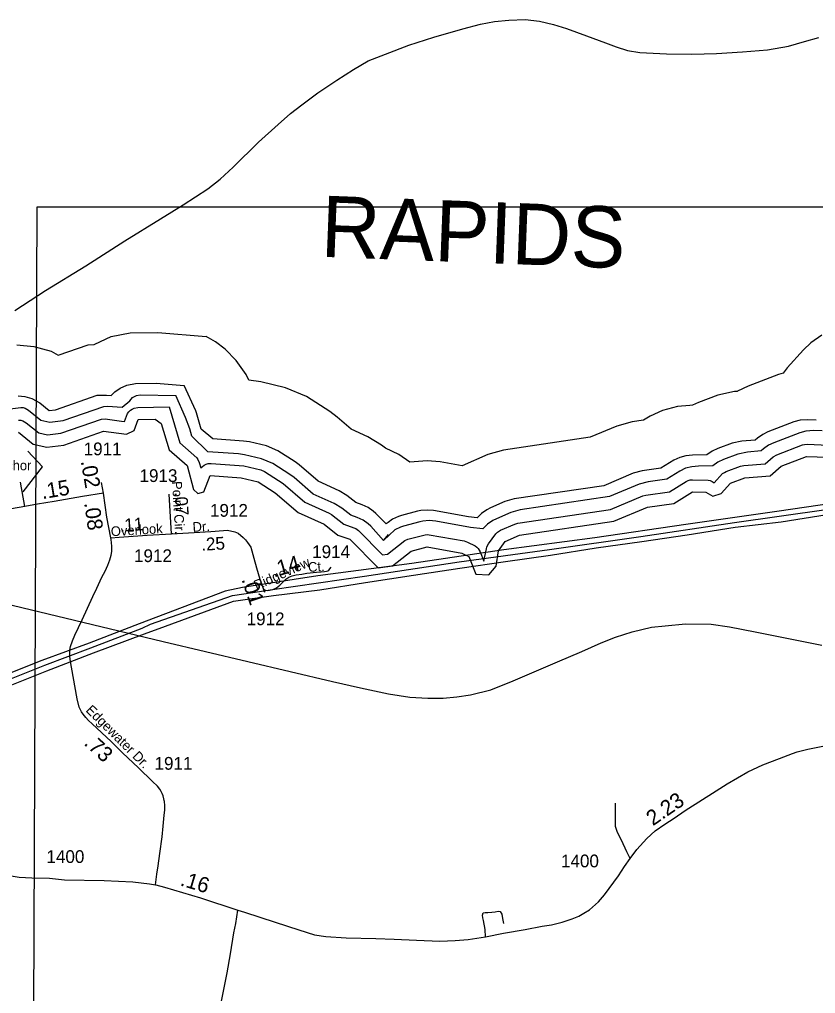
# Model space of a CAD drawing. Extents: x 2290615 to 2522933, y 819489 to 1012715.
# Drawn here: x 2369757 to 2377563, y 989250 to 998796 of the extents above; entities that cross this region are included whole.
import ezdxf

# ---------------------------------------------------------------- set-up
doc = ezdxf.new("R2010")
doc.units = 0
for name, color, linetype in [('Exist Boundary Political CountyLine', 7, 'Continuous'), ('Exist Hydrographic Buffer Line', 7, 'Continuous'), ('Exist Hydrographic Lake Shore', 7, 'Continuous'), ('Exist Hydrographic Lake Shore Label', 7, 'Continuous'), ('Exist Railroad Mainline', 7, 'Continuous'), ('Exist Road Non-System Type 51', 7, 'Continuous'), ('Exist Road Secondary Mileage Hundredths English Label', 7, 'Continuous'), ('Exist Road Secondary Mileage Tenths English Label', 7, 'Continuous'), ('Exist Road Secondary Type 51 Attributed', 7, 'Continuous'), ('Exist Road Secondary Type 51 Label', 7, 'Continuous'), ('Exist Road Secondary Type 51 Number Label', 7, 'Continuous'), ('Exist Utilities Electrical Transmission Line', 7, 'Continuous'), ('Map Preparation Inset Cut Line', 7, 'Continuous')]:
    doc.layers.add(name, color=color, linetype=linetype)

msp = doc.modelspace()

# ---------------------------------------------------------------- linework, layer by layer
at = {"layer": 'Exist Boundary Political CountyLine'}
for points in [[(2369710.1, 995942.3), (2370010.3, 996138.7), (2370406.5, 996381.2), (2370788.7, 996625.1), (2371140, 996843.6), (2371362.5, 996978.9), (2371602.3, 997134.8), (2371726.4, 997230), (2371853.6, 997349.3), (2372101.7, 997593.6), (2372294.7, 997767.7), (2372414.3, 997874.7), (2372526.9, 997959.3), (2372684.2, 998077.9), (2372869.2, 998201.6), (2373031.1, 998304.3), (2373177.6, 998390.4), (2373345, 998455.3), (2373573.5, 998544.7), (2373820.4, 998622.9), (2374105.3, 998704.7), (2374277.5, 998749.8), (2374414.5, 998775.5), (2374554.1, 998789.2), (2374715.9, 998795.9), (2374856.6, 998779.6), (2374994, 998747.3), (2375119.7, 998708.4), (2375316.8, 998636.5), (2375503.7, 998568.1), (2375609.4, 998528.4)], [(2375609.4, 998528.4), (2375721, 998491), (2375839.8, 998473.8), (2376100.5, 998460.6), (2376350.8, 998456.8), (2376590.7, 998462.7), (2376846.3, 998477.2), (2377091.5, 998499.3), (2377298.2, 998535.8), (2377454.4, 998580.3), (2377594.9, 998620.1)]]:
    msp.add_lwpolyline(points, dxfattribs=at)
at = {"layer": 'Exist Hydrographic Buffer Line'}
for points in [[(2369731.9, 995605.8), (2369897, 995591.1), (2370068.3, 995545.2), (2370136.9, 995506.4), (2370429, 995608.1), (2370488.4, 995609.4), (2370496.1, 995614.7), (2370656.5, 995688.9), (2370843.7, 995723.7), (2371112.6, 995729.4), (2371588.6, 995687.4)], [(2373585, 994457.3), (2373475.7, 994533.6), (2373345.5, 994594.7), (2373307.2, 994624.8), (2373171.9, 994707), (2373011.1, 994780), (2372871.3, 994899.6), (2372798.9, 994953.2), (2372571.2, 995099.6), (2372364.4, 995187.2), (2372123.9, 995243.5), (2372005.5, 995261.2), (2371979.2, 995317.8), (2371882.9, 995454.8), (2371773.2, 995564.8), (2371680.5, 995635.1), (2371588.6, 995687.4)], [(2377625.4, 995700.7), (2377518.6, 995626.3), (2377446.7, 995557.4), (2377286.7, 995383.5), (2377247.4, 995330.3), (2377201, 995317.9), (2376903.5, 995203.8), (2376799.1, 995153.8), (2376794.9, 995150.8), (2376767.6, 995148.6), (2376606.4, 995113), (2376415.2, 995042.3), (2376356.7, 995014.9), (2376331.8, 995014.3), (2376208.4, 995003.8), (2376064.1, 994965.3), (2375942.7, 994908.5), (2375877.8, 994868.6), (2375763.9, 994852.3), (2375616.3, 994811.4), (2375354.8, 994702.2), (2374504.9, 994576.5), (2374351.1, 994532.4), (2374098.4, 994421.9)], [(2369743.1, 995106.3), (2369810.1, 995100.3), (2369878.9, 995081.9), (2369956.3, 995038.2), (2370048, 994964), (2370110.6, 994971.5), (2370518.4, 995113.4), (2370610.1, 995115.5), (2370655.7, 995109.4), (2370692.5, 995146.4), (2370744, 995182.3), (2370808.5, 995212.1), (2370894.7, 995228.2), (2371096, 995232.4), (2371370.4, 995208.2)], [(2373353.4, 993852.4), (2373250.5, 993955.8), (2373226.9, 993977.8), (2373175.2, 994013.9), (2373118.6, 994040.4), (2373053.8, 994063.1), (2372965.8, 994132.3), (2372892, 994177.1), (2372686.6, 994270.4), (2372498.3, 994431.5), (2372458.8, 994460.8), (2372290.8, 994568.7), (2372178.2, 994616.4), (2372011.3, 994655.5), (2371953.7, 994664.1), (2371652.7, 994684.6), (2371540.1, 994781.5), (2371491.9, 994941), (2371485.6, 994960.5), (2371370.4, 995208.2)], [(2369554.4, 994965.5), (2369771, 994994.6), (2369791.7, 994992.8), (2369812, 994987.3), (2369846.4, 994967.9), (2369967.6, 994869.8), (2370054.4, 994850.1), (2370186.4, 994866), (2370583.2, 995004.1), (2370619.7, 995004.9), (2370764.9, 994995.7), (2370839.9, 995058.4), (2370851.8, 995075.5), (2370866.6, 995090.4), (2370883.8, 995102.4), (2370902.9, 995111.2), (2370941.4, 995118.4), (2371291.3, 995110.6)], [(2373327.6, 993690.3), (2373201.3, 993830.1), (2373177.7, 993852.1), (2373126.1, 993888.2), (2373069.5, 993914.7), (2373004.7, 993937.4), (2372916.7, 994006.6), (2372842.9, 994051.4), (2372637.4, 994144.7), (2372449.2, 994305.8), (2372409.6, 994335.1), (2372241.7, 994443), (2372129.1, 994490.7), (2371962.2, 994529.8), (2371904.6, 994538.4), (2371603.5, 994558.9), (2371445.8, 994710.7), (2371428.1, 994785.3), (2371385.4, 994895.5), (2371291.3, 995110.6)], [(2369748.4, 994870.3), (2369769.1, 994868.4), (2369789.4, 994863), (2369823.8, 994843.5), (2369945, 994745.5), (2370031.8, 994725.7), (2370163.8, 994741.6), (2370560.6, 994879.7), (2370597.1, 994880.5), (2370757.4, 994859.1), (2370785.9, 994855.3), (2370817.3, 994934), (2370829.2, 994951.2), (2370844, 994966), (2370861.2, 994978), (2370880.3, 994986.8), (2370918.8, 994994), (2371223.6, 995000.5)], [(2371223.6, 995000.5), (2371330.4, 994645.8), (2371494.4, 994501.5), (2371506.3, 994484.4), (2371518.4, 994455.1), (2371536.2, 994402.4), (2371568.2, 994429.3), (2371587.3, 994438.1), (2371607.6, 994443.5), (2371636.5, 994445.1), (2371956.6, 994421.7), (2372123.5, 994382.6), (2372161, 994366.8), (2372342.3, 994249.1), (2372556.4, 994065.9), (2372792.8, 993958.5), (2372817.6, 993943.6), (2372936.7, 993849.8), (2373036.4, 993814.9), (2373055.3, 993806), (2373080.3, 993786.7), (2373317.3, 993548.3), (2373366.3, 993554.9), (2373536.3, 993689.7), (2373565, 993701.6), (2373733.6, 993746.5), (2373754.3, 993748.2), (2373775.6, 993746.4), (2374117.6, 993685.1), (2374149, 993674.6), (2374224.3, 993637.5), (2374241.5, 993625.5), (2374256.2, 993610.6), (2374275.7, 993577.6), (2374311, 993488.8)], [(2377571.3, 994870.2), (2377488.9, 994873.2), (2377412.8, 994868), (2377352.1, 994851.8), (2377097.2, 994754.1), (2377046.4, 994729.7), (2376994.7, 994693.7), (2376972.4, 994674.2), (2376840.3, 994663.6), (2376744.5, 994642.4), (2376604.5, 994590.7), (2376549.3, 994564.7), (2376497.9, 994528.7), (2376358.2, 994525.5), (2376292.8, 994519.9), (2376232.1, 994503.7), (2376175.3, 994477.2), (2376047.8, 994398.6), (2375864.3, 994372.4), (2375776.5, 994348.1), (2375487, 994227.1), (2374608.5, 994097.2), (2374517.3, 994071.1), (2374376.4, 994009.5), (2374340.3, 993991.3), (2374288.8, 993955.2), (2374244.6, 993910.9), (2374159.9, 993921.2)], [(2377628.2, 994763.5), (2377545.7, 994766.6), (2377469.7, 994761.4), (2377409, 994745.2), (2377154.1, 994647.5), (2377103.2, 994623.1), (2377051.6, 994587.1), (2377029.2, 994567.6), (2376897.1, 994556.9), (2376801.4, 994535.8), (2376661.3, 994484), (2376606.2, 994458.1), (2376554.7, 994422.1), (2376415.1, 994418.8), (2376349.7, 994413.3), (2376289, 994397.1), (2376232.2, 994370.5), (2376104.6, 994292), (2375921.1, 994265.8), (2375833.3, 994241.5), (2375543.8, 994120.5), (2374665.4, 993990.6), (2374574.1, 993964.4), (2374433.2, 993902.8), (2374397.2, 993884.7), (2374345.7, 993848.6), (2374301.4, 993804.3), (2374181.3, 993817.5)], [(2374311, 993488.8), (2374336, 993609), (2374341.5, 993629.2), (2374357.1, 993658.4), (2374428.3, 993756.6), (2374443, 993771.5), (2374472.4, 993789.5), (2374613.2, 993851.1), (2374643.8, 993859.8), (2375551.8, 993994.1), (2375869, 994126.6), (2375898.3, 994134.8), (2376131.6, 994168.1), (2376295.3, 994269.4), (2376314.4, 994278.2), (2376334.7, 994283.6), (2376356.4, 994285.5), (2376509.1, 994282.5), (2376529.2, 994277), (2376549.5, 994267.4), (2376570.5, 994255.2), (2376652.1, 994344.9), (2376669.3, 994356.9), (2376687.7, 994365.5), (2376827.8, 994417.3), (2376859.6, 994424.4), (2377070.4, 994441.3), (2377149.1, 994509.9), (2377183.4, 994530), (2377434.3, 994626.3), (2377454.6, 994631.7), (2377479.9, 994633.4), (2377688.8, 994625.6)], [(2374098.4, 994421.9), (2373881.8, 994460.8), (2373754.7, 994472), (2373585, 994457.3)], [(2374159.9, 993921.2), (2373817.8, 993982.6), (2373754.3, 993988.2), (2373691.7, 993982.8), (2373660.6, 993975.9), (2373502.5, 993933.3), (2373473.1, 993924), (2373416.3, 993897.4), (2373370.8, 993866.4), (2373353.4, 993852.4)], [(2374181.3, 993817.5), (2373839.3, 993879), (2373775.7, 993884.6), (2373713.2, 993879.2), (2373682, 993872.3), (2373523.9, 993829.6), (2373494.6, 993820.4), (2373437.8, 993793.8), (2373327.6, 993690.3), (2373374.8, 993748.7)]]:
    msp.add_lwpolyline(points, dxfattribs=at)
at = {"layer": 'Exist Hydrographic Lake Shore'}
msp.add_lwpolyline([(2369748.4, 994750.2), (2369891.3, 994634.7), (2370025.2, 994604), (2370191.3, 994624), (2370581.3, 994761.6), (2370807.3, 994731.4), (2370881.3, 994767.3), (2370921.3, 994874.1), (2371088.2, 994877.6), (2371147.2, 994837.4), (2371225.4, 994578), (2371402.3, 994424.4), (2371464.3, 994190.5), (2371506.3, 994149.6), (2371564.3, 994165.1), (2371628.3, 994325.3), (2371929.3, 994304.8), (2372096.2, 994265.8), (2372264.4, 994157.9), (2372491.4, 993963.7), (2372743.4, 993849.2), (2372878.3, 993743.2), (2372995.4, 993702.1), (2373274.2, 993421.4), (2373415.3, 993440.3), (2373596.4, 993585.7), (2373754.3, 993628.3), (2374096.3, 993566.8), (2374164.4, 993533.5), (2374233.3, 993359), (2374358.4, 993354.4), (2374431.4, 993439.5), (2374454.3, 993588.2), (2374520.3, 993679.5), (2374661.2, 993741), (2375584.4, 993877.6), (2375915.3, 994016), (2376173.3, 994052.8), (2376355.4, 994165.4), (2376488.2, 994164.3), (2376555.3, 994124.4), (2376638.3, 994150.8), (2376729.4, 994253), (2376869.2, 994304.7), (2377119.4, 994324.9), (2377226.2, 994417.9), (2377475.4, 994513.5), (2377684.3, 994505.7)], dxfattribs=at)
at = {"layer": 'Exist Railroad Mainline'}
msp.add_lwpolyline([(2368905.8, 993240.8), (2371166.6, 992698.7), (2372825.4, 992308.9), (2373102.4, 992246.6), (2373374.9, 992188.2), (2373585.5, 992153), (2373761.6, 992143.4), (2373911.4, 992145.4), (2374047.4, 992157.2), (2374179.1, 992176.8), (2374378.4, 992225.4), (2374599.1, 992314.3), (2375032.6, 992502.1), (2375271.2, 992603.3), (2375462.1, 992687.8), (2375603.2, 992743.7), (2375764.6, 992795.7), (2375953.9, 992840.4), (2376089.8, 992854.1), (2376289.5, 992872.8), (2376539.4, 992870), (2376719.8, 992844.4), (2376970.3, 992795.9), (2377624.1, 992664.5)], dxfattribs=at)
at = {"layer": 'Exist Road Non-System Type 51'}
for points in [[(2375744.4, 990572.2), (2375711.3, 990639.4), (2375659.5, 990752.3), (2375622.7, 990828.3), (2375600.8, 990887), (2375602, 990987.9), (2375602, 991060.5), (2375603.1, 991115.8)], [(2374328.5, 989806.5), (2374324.7, 989878.3), (2374308.6, 989964.7), (2374301.7, 989993.4), (2374298.3, 990018.8), (2374305.2, 990040.7), (2374324.7, 990045.3), (2374351.2, 990044.1), (2374389.2, 990046.4), (2374421.4, 990052.2), (2374450.2, 990055.6), (2374469.8, 990053.3), (2374485.9, 990029.2), (2374492.8, 989985.4), (2374502, 989935.9)]]:
    msp.add_lwpolyline(points, dxfattribs=at)
at = {"layer": 'Exist Road Secondary Type 51 Attributed'}
for p, q in [((2369809.5, 994023.5), (2369766, 994262.5)), ((2371248.3, 993754.7), (2371225.5, 994143.8))]:
    msp.add_line(p, q, dxfattribs=at)
for points in [[(2370579.3, 994155.2), (2370561.5, 994259.7)], [(2370579.3, 994155.2), (2370374.9, 994120.1), (2370095.7, 994071.9), (2369932.5, 994044.7), (2369809.5, 994023.5)], [(2370651.5, 993715.9), (2370613.9, 993919), (2370579.3, 994155.2)], [(2369809.5, 994023.5), (2369545.1, 993977.8), (2369403.9, 993953.7), (2369334.9, 993939.1), (2369279.4, 993924.4), (2369158.7, 993896.2), (2368774.9, 993778), (2368420.8, 993661.9), (2368164.9, 993580.4), (2368022.6, 993534.4), (2367853.7, 993481)], [(2370651.5, 993715.9), (2370734.5, 993722.7), (2371009.9, 993741), (2371248.3, 993754.7)], [(2371261.7, 993755.5), (2371248.3, 993754.7), (2371468.5, 993768.5), (2371633.7, 993778.6), (2371757.6, 993787.8), (2371793.4, 993789.7), (2371824.7, 993785.1), (2371867.8, 993775), (2371900.8, 993760.3), (2371951.6, 993720.2), (2371974.5, 993696.3), (2371993.8, 993668.8), (2372025.9, 993622.8), (2372056.2, 993515.4), (2372080.1, 993422.6), (2372115, 993311.5), (2372146, 993218.3)], [(2371090.5, 990315.2), (2371104.2, 990420.6), (2371116.2, 990499.9), (2371132.2, 990623.6), (2371154.9, 990786.4), (2371167, 990890.7), (2371177, 990998.8), (2371181, 991048.3), (2371181, 991072.4), (2371181, 991102.5), (2371180.3, 991120.5), (2371180.3, 991131.2), (2371177, 991142.6), (2371172.3, 991158), (2371164.3, 991189), (2371156.3, 991211.1), (2371145.6, 991230.5), (2371132.9, 991251.2), (2371110.2, 991281.3), (2371062.7, 991329.4), (2370924.5, 991460.9), (2370765.5, 991609.8), (2370722.1, 991653.2), (2370655.2, 991719.4), (2370469.7, 991891.6), (2370434.3, 991925), (2370406.9, 991955.1), (2370381.5, 991986.5), (2370365.5, 992011.3), (2370343.5, 992055.8), (2370323.4, 992139.4), (2370266.7, 992447.8), (2370252.7, 992522), (2370250, 992559.5), (2370251.3, 992590.2), (2370250, 992614.1), (2370258, 992649.6), (2370277.4, 992707.1), (2370299.4, 992761.7), (2370370.2, 992912.2), (2370477.1, 993140.4), (2370516.5, 993222.6), (2370565.9, 993330.6), (2370596, 993390.8), (2370622, 993447.7), (2370642.7, 993499.4), (2370650.7, 993522.8), (2370656.7, 993546.9), (2370662.7, 993582.3), (2370663.4, 993603.1), (2370663.4, 993633.8), (2370654.7, 993698.7), (2370651.5, 993715.9)], [(2372146, 993218.3), (2372162.6, 993204.3), (2372172.5, 993201.4), (2372188.6, 993200.3), (2372208.9, 993201.4), (2372223.9, 993205.5), (2372240.6, 993209.5), (2372263.2, 993218.8), (2372277.6, 993227.4), (2372309.4, 993253.5), (2372333.1, 993274.3), (2372353.3, 993294.5), (2372368.3, 993309.5), (2372379.3, 993318.2), (2372399, 993330.3), (2372432.5, 993343.1), (2372470, 993352.9), (2372524.6, 993361.4), (2372576, 993369), (2372669.1, 993379.4), (2372715.3, 993382.3), (2372747.6, 993386.3), (2372766.1, 993388.6), (2372780.6, 993393.2), (2372789.2, 993399), (2372814.4, 993428)], [(2372146, 993218.3), (2372158.1, 993182)], [(2371898.9, 990068), (2371964, 990046.4), (2372264.8, 989950.2), (2372496.9, 989875.8), (2372650.1, 989825.1), (2372761.7, 989807.3), (2372961.1, 989796.8), (2373252.7, 989787.9), (2373429.9, 989782), (2373651.6, 989771.6), (2373877.7, 989764.1), (2374028, 989768.6), (2374155.9, 989780.5), (2374328.5, 989806.5), (2374502.6, 989841.5), (2374716.9, 989878.5), (2374883.6, 989909.7), (2374972.8, 989924.6), (2375080, 989949.9), (2375176.7, 989982.7), (2375240.6, 990009.5), (2375292.7, 990036.3), (2375347.8, 990070.5), (2375433.6, 990148.5), (2375493.1, 990218.5), (2375630, 990403.1), (2375691, 990495.4), (2375744.4, 990572.2), (2375811.5, 990662.2), (2375909.3, 990768.7), (2375991.1, 990843.1), (2376086.3, 990908.6), (2376175.6, 990969.6), (2376284.2, 991044.1), (2376588.6, 991237), (2376697.2, 991305.5), (2376798.3, 991363.5), (2376901, 991423.1), (2377046.1, 991491.4), (2377211.3, 991552.4), (2377336.3, 991601.5), (2377383.9, 991617.9), (2377434.1, 991632.2), (2377489.3, 991644.9), (2377667.4, 991681.5)], [(2366270.2, 990406), (2366469.5, 990395.2), (2366686, 990396.8), (2367172.5, 990508.5), (2367402, 990550.1), (2367707, 990581.4), (2367949.5, 990615.6), (2368279.1, 990627.6), (2368414.5, 990617.2), (2369755.2, 990391.2), (2369878.6, 990382.3), (2370052.7, 990379.3), (2370198.9, 990364.6), (2370588.6, 990357.2), (2370868.4, 990345.3), (2371031.5, 990325.3), (2371090.5, 990315.2)], [(2371090.5, 990315.2), (2371094.4, 990314.6), (2371179.3, 990293.1), (2371531.1, 990187.8), (2371898.9, 990068)], [(2371719, 989078), (2371794.8, 989453.1), (2371826, 989637.7), (2371860.3, 989844.7), (2371878.1, 989937), (2371898.9, 990068)]]:
    msp.add_lwpolyline(points, dxfattribs=at)
at = {"layer": 'Exist Road Secondary Type 51 Number Label'}
msp.add_lwpolyline([(2369794.4, 994166.3), (2369983.7, 994412.1), (2369838.7, 994565.2)], dxfattribs=at)
at = {"layer": 'Exist Utilities Electrical Transmission Line'}
for points in [[(2378100.8, 994108.6), (2377206.6, 993978.8), (2376292.5, 993846.7), (2375398.5, 993716.9), (2374506.1, 993596.9), (2373604, 993465), (2372683.8, 993342.9), (2371943.5, 993229), (2371774, 993194.8), (2370930.3, 992873.7), (2370438.9, 992685.2), (2369975.2, 992515.1), (2369503.7, 992326.8)], [(2369526.5, 992279.1), (2370003.8, 992467.4), (2370457.5, 992637.4), (2370958.9, 992830.1), (2371042.3, 992869.1), (2371846.4, 993151.8), (2372044.1, 993180.5), (2372237.7, 993209.1), (2372690.6, 993274.9), (2373141.8, 993340.9), (2374067.8, 993481.3), (2374954, 993600.9), (2375850.1, 993728.9), (2376770.2, 993866.9), (2377666.4, 993994.9)], [(2369549.2, 992223.4), (2370024.5, 992411.6), (2370482.2, 992587.7), (2370983.5, 992776.5), (2371188.6, 992851.1), (2371857.2, 993094), (2372246.3, 993149.2), (2372701.6, 993207.1), (2373150.5, 993279), (2373619.5, 993349.4), (2374076.6, 993417.4), (2374521.6, 993483.3), (2374962.8, 993547.1), (2375413.7, 993619.1), (2375858.9, 993681), (2376303.8, 993746.9), (2376774.9, 993819.1), (2377228, 993873.2), (2377677.1, 993945.1)]]:
    msp.add_lwpolyline(points, dxfattribs=at)
at = {"layer": 'Map Preparation Inset Cut Line'}
msp.add_lwpolyline([(2369931.7, 996959.3), (2400125.8, 996959.3), (2403337.9, 985770.4), (2415972.3, 978275.4), (2416025.8, 958413.7), (2369771.1, 958413.7)], close=True, dxfattribs=at)

# ---------------------------------------------------------------- texts
at = {"layer": 'Exist Hydrographic Lake Shore Label'}
msp.add_text('RAPIDS', height=600, rotation=357.80139, dxfattribs=at).set_placement((2372705.2, 996470.9))
at = {"layer": 'Exist Road Secondary Mileage Hundredths English Label'}
msp.add_text('2.23', height=150, rotation=34.42716, dxfattribs=at).set_placement((2375968.2, 990888.1))
at = {"layer": 'Exist Road Secondary Mileage Tenths English Label'}
for s, height, rotation, p in [('.02', 150, 279.68034, (2370357.8, 994466.7)), ('.15', 150, 9.46645, (2369981.7, 994094.5)), ('.07', 125, 273.35181, (2371278.5, 994162.9)), ('.08', 150, 278.34262, (2370390.4, 994056.5)), ('.11', 125, 3.81582, (2370743.5, 993775.8)), ('.25', 125, 3.61025, (2371543.3, 993588.1)), ('.14', 150, 16.11195, (2372251.7, 993326.5)), ('.01', 150, 288.42682, (2371933.2, 993308.1)), ('.73', 150, 317.13943, (2370381.9, 991694.4)), ('.16', 150, 343.32809, (2371325.1, 990310.6))]:
    msp.add_text(s, height=height, rotation=rotation, dxfattribs=at).set_placement(p)
at = {"layer": 'Exist Road Secondary Type 51 Label'}
msp.add_text('Anchor', height=95, dxfattribs=at).set_placement((2369470.8, 994378.3))
for s, rotation, p in [('Point Cir.', 273.35179, (2371252.8, 994269.2)), ('Overlook', 3.49886, (2370655.6, 993730.7)), ('Dr.', 3.49886, (2371457.1, 993773.6)), ('Ridgeview ', 24.25834, (2372081.9, 993201.7)), ('Ct.', 3.49886, (2372589.7, 993380.8)), ('Edgewater Dr.', 315.27481, (2370401, 992019.8))]:
    msp.add_text(s, height=95, rotation=rotation, dxfattribs=at).set_placement(p)
at = {"layer": 'Exist Road Secondary Type 51 Number Label'}
for s, p in [('1911', (2370386.4, 994525.1)), ('1913', (2370934.1, 994263.1)), ('1912', (2371625.1, 993922.5)), ('1914', (2372627.3, 993517.5)), ('1912', (2370880, 993478.2)), ('1912', (2371984.3, 992859.6)), ('1911', (2371081.2, 991443.2)), ('1400', (2370021.3, 990529.6)), ('1400', (2375067.4, 990486.7))]:
    msp.add_text(s, height=125, dxfattribs=at).set_placement(p)

doc.saveas('drawing.dxf')
